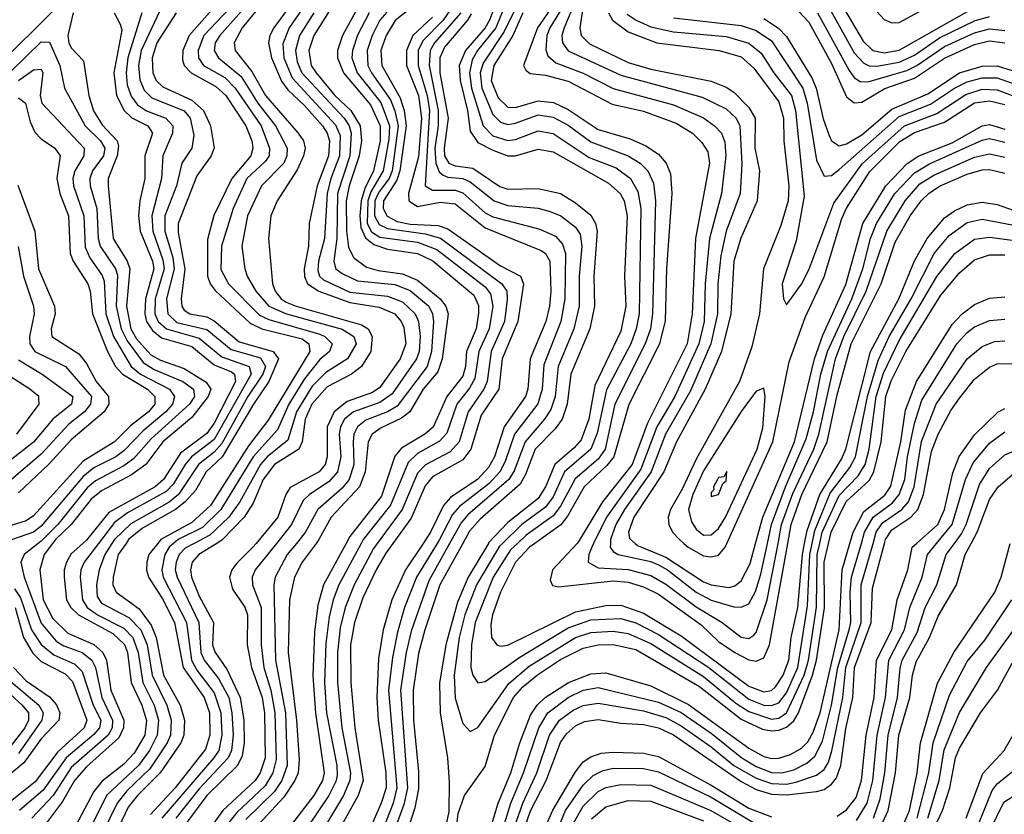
# Model space of a CAD drawing. Header units: inches. Extents: x 501365 to 657855, y 482276 to 547543.
# Tile 730 of 957: x 601893 to 604509, y 529280 to 531392. Entities that reach past the tile are written whole.
import ezdxf

# ---------------------------------------------------------------- set-up
doc = ezdxf.new("R2010")
doc.units = ezdxf.units.IN
doc.header["$MEASUREMENT"] = 0
doc.layers.add('A6502', color=7, linetype='Continuous')
doc.layers.add('A6503', color=7, linetype='Continuous')

msp = doc.modelspace()

# ---------------------------------------------------------------- linework, layer by layer
at = {"layer": 'A6502', "color": 5}
for points, elevation in [([(601942.3, 530000), (601904.9, 529970), (601895.8, 529950), (601904.5, 529910), (601950, 529788.1), (601990, 529740.4), (602010, 529728), (602059.3, 529710), (602084.2, 529690), (602093.9, 529670), (602111.2, 529590), (602139.7, 529530), (602138.8, 529510), (602127.6, 529490), (602030, 529404.6), (601981.5, 529330), (601925, 529270)], 3260), ([(601980.4, 530000), (601957.5, 529970), (601946.4, 529930), (601955.6, 529850), (601980.6, 529800.6), (602021, 529761), (602090, 529731.6), (602114.2, 529710), (602123.5, 529690), (602134.8, 529610), (602169.3, 529530), (602169.1, 529510), (602156.6, 529483.4), (602070, 529406.4), (602038.7, 529370), (602006.3, 529313.7), (601958.9, 529250)], 3280), ([(602060.5, 530000), (602030, 529972.4), (602017.2, 529950), (602010.9, 529930), (602010.9, 529910), (602017.5, 529850), (602028.4, 529830), (602049.1, 529810), (602140.4, 529760.4), (602171.3, 529731.3), (602179.3, 529710), (602189.4, 529630), (602217.4, 529570), (602229.7, 529529.7), (602225.2, 529490), (602197.5, 529442.5), (602170, 529413.2), (602112.1, 529367.9), (602090, 529340.4), (602041.8, 529250)], 3320), ([(602102.4, 530000), (602063.8, 529950), (602055.2, 529930), (602053.2, 529910), (602060.1, 529850), (602072.5, 529830), (602099.7, 529810), (602170, 529774.9), (602193.6, 529750), (602207.4, 529710), (602220.5, 529630), (602250.4, 529570), (602262.1, 529530), (602258.5, 529490), (602237.6, 529450), (602208.8, 529410), (602123.4, 529330), (602074.2, 529230)], 3340), ([(602138.1, 530000), (602119, 529970), (602104.4, 529930), (602097, 529890), (602098.8, 529858.8), (602110, 529840.7), (602183.1, 529803.1), (602215, 529770), (602231.2, 529730), (602244.6, 529650), (602283.9, 529570), (602295.7, 529530), (602293.3, 529490), (602284.5, 529470), (602238.8, 529401.2), (602177.9, 529342.1), (602151.5, 529310), (602112.9, 529230)], 3360), ([(602175.5, 530000), (602154.8, 529970), (602141.5, 529910), (602140.7, 529890), (602149, 529870), (602210, 529826.4), (602242.4, 529782.4), (602255.1, 529750), (602275.1, 529650), (602319.5, 529570), (602330.9, 529530), (602329, 529490), (602321.3, 529470), (602266.4, 529390), (602206, 529330), (602181.4, 529298.6), (602148.5, 529230)], 3380), ([(602259.9, 530000), (602236.4, 529970), (602231, 529950), (602230, 529930), (602235.5, 529910), (602272.2, 529852.2), (602304, 529790), (602327.4, 529670), (602382.7, 529590), (602397.2, 529550), (602398.5, 529490), (602386.8, 529453.2), (602305.9, 529350), (602240.5, 529279.5)], 3420), ([(602302, 530000), (602290.4, 529990), (602278.8, 529970), (602270.2, 529930), (602274.5, 529910), (602335.9, 529790), (602349.6, 529689.6), (602363.3, 529663.3), (602410, 529602.4), (602427.6, 529550), (602429.9, 529490), (602421.7, 529450), (602408.9, 529430), (602270.6, 529270)], 3440), ([(602356.4, 530000), (602332.5, 529987.5), (602316.7, 529970), (602308.3, 529950), (602306.4, 529930), (602311, 529910), (602368.9, 529790), (602374.6, 529710), (602382.9, 529690), (602420.8, 529640.8), (602448.3, 529590), (602456.7, 529550), (602460.2, 529490), (602455.9, 529450), (602447.2, 529430), (602370, 529347.8), (602307.5, 529270)], 3460), ([(602416.6, 530000), (602369.1, 529970), (602351.1, 529950), (602346.8, 529930), (602349.8, 529910), (602370, 529859.6), (602407.5, 529790), (602405.6, 529730), (602411.4, 529711.4), (602444.2, 529664.2), (602478.8, 529590), (602488.2, 529530), (602489.4, 529470), (602484.3, 529435.7), (602471.9, 529410), (602389.9, 529330), (602316, 529230)], 3480), ([(602521, 530000), (602511.4, 529988.6), (602470, 529947.3), (602456.6, 529930), (602450.1, 529910), (602458, 529878), (602490.9, 529830.9), (602497.9, 529810), (602497, 529730), (602509.2, 529670), (602536.7, 529590), (602543.2, 529550), (602545, 529430), (602532.2, 529390), (602518.1, 529370), (602432.7, 529290), (602389.3, 529230)], 3520), ([(602574.8, 530000), (602518.6, 529930), (602510.4, 529910), (602511.8, 529890), (602534.3, 529830), (602534.7, 529730), (602542, 529670), (602559.8, 529610), (602571, 529550), (602574, 529426), (602565.6, 529390), (602544.7, 529355.3), (602470, 529285.2), (602430, 529235.2)], 3540), ([(602628.2, 530000), (602603.7, 529970), (602571.7, 529910), (602568.2, 529890), (602572.6, 529690), (602598.9, 529550), (602603.5, 529410), (602589.7, 529370), (602570, 529340.5), (602494.1, 529265.9)], 3560), ([(602680.5, 530000), (602643.3, 529950), (602622.8, 529910), (602609.9, 529850.1), (602606, 529710), (602628, 529530), (602635.3, 529424.7), (602632.4, 529390), (602624.2, 529370), (602594.6, 529325.4), (602505.8, 529230)], 3580), ([(602759.9, 530000), (602699.9, 529890), (602684.6, 529835.4), (602675.8, 529764.2), (602671.8, 529648.2), (602678.6, 529550), (602702.3, 529390), (602697.3, 529370), (602674.6, 529330), (602582.3, 529210)], 3620), ([(602800.4, 530000), (602741.2, 529890), (602725.6, 529850), (602715.2, 529804.8), (602706.4, 529733.6), (602703.1, 529630), (602708.5, 529550), (602735.8, 529410), (602736.5, 529383.5), (602733.1, 529366.9), (602714.3, 529330), (602634, 529210)], 3640), ([(602843, 530000), (602833.3, 529986.7), (602781.3, 529890), (602757.3, 529830), (602744, 529776), (602737.5, 529710), (602737, 529630), (602749, 529510), (602771.4, 529390), (602770.2, 529370), (602753.1, 529330), (602681.6, 529210)], 3660), ([(602884.3, 530000), (602865.6, 529974.4), (602840.4, 529930), (602804.6, 529855.4), (602782.3, 529790), (602772, 529730), (602772.9, 529630), (602783, 529510), (602805.5, 529370), (602792.4, 529330), (602736.6, 529230)], 3680), ([(602964.5, 530000), (602917.6, 529930), (602881.9, 529850), (602858.3, 529770), (602846.2, 529693.8), (602841.5, 529590), (602845.4, 529530), (602865.8, 529390), (602866.5, 529350), (602853.7, 529310), (602809.9, 529210)], 3720), ([(603002.3, 530000), (602947.2, 529910), (602915.1, 529830), (602896.4, 529763.6), (602883, 529697), (602872.9, 529610), (602895, 529350), (602884.8, 529310), (602838.1, 529190)], 3740), ([(603035.2, 530000), (602979.6, 529900.4), (602933.4, 529766.6), (602919.7, 529710), (602905.1, 529610), (602923.1, 529350), (602913.7, 529306.3), (602871.4, 529190)], 3760), ([(603070.1, 530000), (603009.2, 529890), (602969.2, 529770), (602952.8, 529707.2), (602938.3, 529610), (602939.2, 529530), (602952.9, 529392.9), (602952.1, 529347.9), (602942.6, 529297.4), (602907.8, 529190)], 3780), ([(603138.2, 530000), (603084.4, 529910), (603055.9, 529844.1), (603024.9, 529730), (603008.5, 529628.5), (603009.7, 529549.7), (603029.8, 529430), (603034.3, 529365.7), (603032.9, 529287.1), (603012.4, 529190)], 3820), ([(603175.8, 530000), (603167.8, 529992.2), (603106.8, 529890), (603075.5, 529810), (603060.7, 529750), (603047.6, 529650), (603050, 529588.9), (603070, 529521.1), (603090, 529500.2), (603110, 529510.7), (603192.7, 529627.3), (603246.7, 529673.3), (603370, 529749.9), (603410, 529763.5), (603470, 529767), (603510, 529760.6), (603570, 529734.2), (603710, 529646.6), (603795.4, 529575.4), (603830, 529553.6), (603890, 529532.7), (603910, 529535.6), (603930, 529549.4), (603977.6, 529650), (603988.9, 529690), (604009.5, 529830.5), (604012, 529970), (604018.4, 530000)], 3840), ([(603050, 529213), (603058.1, 529281.9), (603074.3, 529330), (603130, 529407.2), (603154.5, 529490), (603204.7, 529590), (603230, 529619.2), (603269, 529651), (603330, 529691.5), (603390, 529721.8), (603430, 529730.6), (603470, 529731.3), (603530, 529717.9), (603699.5, 529619.5), (603810, 529533), (603866.3, 529506.3), (603890, 529501.9), (603910, 529503.8), (603930, 529511.3), (603950, 529528.1), (603962.2, 529550), (603999.6, 529650), (604010, 529690), (604031.1, 529828.9), (604030.7, 529950), (604042, 530000)], 3820), ([(603215.5, 530000), (603197.1, 529982.8), (603150.8, 529910), (603102.8, 529790), (603092.9, 529730), (603091.8, 529670), (603096.9, 529650), (603109.7, 529629.7), (603130, 529632.5), (603222, 529698), (603350, 529775.5), (603410, 529797), (603490, 529800.8), (603530, 529789.2), (603590, 529758), (603724.2, 529670), (603830, 529585.8), (603870, 529570), (603890, 529568.8), (603910, 529576.4), (603930, 529603.2), (603960.6, 529670), (603986, 529834), (603992.2, 529970), (603998.5, 530000)], 3860), ([(603110, 529130.1), (603163.8, 529310), (603197.8, 529390), (603221.7, 529470), (603250, 529543.8), (603267.4, 529570), (603288.7, 529590), (603351, 529630), (603410, 529653.7), (603450, 529656.2), (603570, 529621.4), (603670, 529571.9), (603830, 529456), (603870, 529433.4), (603890, 529428.3), (603910, 529428.8), (603941.1, 529438.9), (603970, 529455.5), (603987.3, 529472.7), (604001.5, 529498.5), (604019.7, 529550), (604070.4, 529770), (604078.3, 529930), (604098.8, 530000)], 3780), ([(603130.1, 529089.9), (603198.1, 529310), (603231.9, 529390), (603272.2, 529510), (603296, 529550), (603350, 529590.8), (603390, 529610), (603430, 529617), (603590, 529578), (603650.4, 529550.4), (603730, 529495.5), (603812, 529430), (603850, 529407), (603890, 529391.3), (603917.4, 529390), (603950, 529398.6), (603983.9, 529416.1), (604005.9, 529434.1), (604025.7, 529474.3), (604050.2, 529570), (604066.4, 529670), (604096.9, 529770), (604101.3, 529790), (604099, 529870), (604103.2, 529910), (604129.2, 530000)], 3760), ([(603261.6, 530000), (603247.6, 529990), (603209.8, 529950), (603170, 529870), (603149.2, 529810), (603144.8, 529784.8), (603146.6, 529750), (603160.7, 529730), (603170, 529726.5), (603189.7, 529729.7), (603370, 529817.9), (603450, 529834.6), (603490, 529835.4), (603550, 529814.3), (603650, 529754), (603830, 529620.2), (603870, 529605.6), (603890, 529609.2), (603901.1, 529618.9), (603921.8, 529650), (603936.1, 529690), (603942.9, 529750), (603960, 529830), (603972.4, 529970), (603978.4, 530000)], 3880), ([(603174.2, 529150), (603229.4, 529310), (603267, 529390), (603300.6, 529490), (603326.7, 529530), (603363.2, 529556.8), (603390, 529569.2), (603430, 529575.1), (603550, 529554.9), (603610, 529537.2), (603650, 529515.3), (603730, 529459.6), (603790.6, 529410), (603850, 529375.7), (603890, 529361.5), (603930, 529360), (603954.6, 529365.4), (604010, 529384.1), (604030, 529399.1), (604041.6, 529418.4), (604051.1, 529448.9), (604079.5, 529590), (604087.6, 529670), (604128.4, 529790), (604128.9, 529890), (604160.3, 530000)], 3740), ([(603195.2, 529130), (603250.4, 529289.6), (603292, 529370), (603329.5, 529470.5), (603345.7, 529494.3), (603370, 529515.4), (603393.2, 529526.8), (603430, 529532.2), (603490, 529522.2), (603550, 529518.9), (603590, 529510), (603630, 529491.2), (603810, 529367.1), (603850, 529345.8), (603890, 529333.8), (603930, 529331.8), (604010, 529340.4), (604030, 529346.3), (604050, 529359.8), (604062.7, 529377.3), (604074.8, 529410), (604088.1, 529508.1), (604106.9, 529590), (604111, 529670), (604155.1, 529790), (604158.6, 529881.4), (604190.9, 530000)], 3720), ([(603374.3, 530000), (603308.3, 529930), (603302.2, 529902.2), (603308.3, 529888.3), (603324.5, 529884.5), (603470, 529900.4), (603510, 529896.6), (603550, 529884.8), (603590, 529865), (603703.9, 529783.9), (603750, 529739.3), (603793.4, 529710), (603830, 529690.9), (603850, 529687), (603870, 529696.1), (603885.2, 529730), (603933.5, 530000)], 3920), ([(603417.8, 530000), (603413, 529990), (603405.1, 529970), (603403.4, 529950), (603430, 529934.9), (603510, 529930.7), (603570, 529914.6), (603610, 529891.3), (603690, 529831), (603759.2, 529790), (603810, 529751.1), (603830, 529746.8), (603843.7, 529756.3), (603850, 529763.2), (603879.3, 529850), (603907.8, 530000)], 3940), ([(603462.5, 530000), (603462.1, 529990), (603470, 529978), (603482.8, 529970), (603570, 529951.8), (603590, 529943.4), (603613.7, 529930), (603690, 529870.2), (603730, 529849.4), (603790, 529831), (603810, 529830.1), (603830, 529839.3), (603848.2, 529871.8), (603861.9, 529918.1), (603879.4, 530000)], 3960), ([(603528.5, 530000), (603534.7, 529994.7), (603610, 529963.6), (603710, 529898.2), (603730, 529889.4), (603777.1, 529882.9), (603792.8, 529887.2), (603810, 529900.7), (603833.9, 529946.1), (603848.2, 530000)], 3980), ([(603657.4, 530000), (603669.2, 529990), (603710, 529967.1), (603730, 529964.3), (603750, 529969.1), (603767.6, 529990), (603772.1, 530000)], 4020), ([(604065, 529275), (604090, 529291.9), (604114.9, 529325.1), (604129.3, 529370), (604141.9, 529490), (604163.4, 529590), (604169.7, 529690), (604209.7, 529770.3), (604224.1, 529850), (604252.9, 529930), (604264.1, 529990), (604275.4, 530000)], 3680), ([(604116.6, 529263.4), (604144.2, 529310), (604159.7, 529370), (604171.1, 529490), (604193.4, 529590), (604201.7, 529690), (604243.8, 529770), (604257.8, 529830), (604290.4, 529910), (604304.5, 529970), (604329.2, 530000)], 3660), ([(604161.1, 529270), (604178.7, 529321.3), (604191.7, 529390), (604200, 529490), (604225.3, 529590), (604231.8, 529668.2), (604237.8, 529690), (604277, 529763), (604298.3, 529830), (604329.5, 529890), (604354.8, 529970), (604376.5, 530000)], 3640), ([(604171.8, 529228.2), (604200.3, 529290), (604220, 529390), (604229, 529490), (604257.5, 529590), (604264.9, 529650), (604274.4, 529685.6), (604309.8, 529750), (604333.6, 529806.4), (604381.5, 529890), (604404.5, 529970), (604420.6, 530000)], 3620), ([(604222.7, 529210), (604256.9, 529290), (604277.7, 529390), (604286.5, 529470), (604331.3, 529628.7), (604374.4, 529710), (604483.6, 529870), (604500.6, 529910), (604524.5, 530000)], 3580), ([(601878.9, 529878.9), (601895.4, 529855.4), (601924.5, 529770), (601950, 529731.3), (601983.5, 529703.5), (602039.2, 529679.2), (602059.1, 529659.1), (602088.5, 529570), (602108.2, 529530), (602104.9, 529510), (602090, 529492.3), (602016.1, 529430), (601955.4, 529344.6), (601892.4, 529290)], 3240), ([(604277.1, 529270), (604308.3, 529390), (604319.7, 529470), (604363.7, 529596.3), (604410, 529686.1), (604457, 529743), (604529.1, 529850)], 3560), ([(601880.9, 529830), (601902.8, 529750), (601928, 529708), (601950, 529686.2), (602013.5, 529653.5), (602033.3, 529633.3), (602071.3, 529530), (602064.4, 529510), (601994.1, 529445.9), (601934, 529366), (601863.3, 529310)], 3220), ([(604305.5, 529270), (604335.5, 529370), (604348.8, 529451.2), (604390, 529550.6), (604461.5, 529670), (604557.6, 529802.4)], 3540), ([(601790, 529670), (601899.5, 529570), (601915.9, 529550), (601916, 529530), (601906.8, 529510), (601870, 529462.6)], 3140), ([(601876.4, 529670), (601910, 529634.7), (601972.2, 529592.2), (601990.5, 529570.5), (601999.4, 529550), (601997, 529530), (601950, 529480.3), (601903.5, 529416.5), (601872, 529390)], 3180), ([(604316.6, 529230), (604344.6, 529290), (604364, 529350), (604379.5, 529430), (604390, 529456.1), (604445.5, 529550), (604490.6, 529610), (604530, 529681.4)], 3520), ([(601870, 529631.7), (601943.9, 529570), (601955.4, 529550), (601951.4, 529530), (601890, 529442)], 3160), ([(604407.6, 529270), (604451.8, 529388.2), (604508.9, 529450), (604545.5, 529514.5)], 3480), ([(603290, 529246.4), (603309.4, 529290.6), (603370, 529392.7), (603390, 529419.2), (603410, 529432.7), (603437.8, 529442.2), (603470, 529444.9), (603550, 529442.6), (603590, 529433.3), (603730, 529357.8), (603830, 529296.3), (603890, 529273.1)], 3680), ([(603310, 529210), (603343.4, 529290), (603390, 529357.8), (603416.5, 529383.5), (603443.3, 529396.7), (603470, 529402.2), (603550, 529401.4), (603590, 529392.7), (603730, 529325.2), (603850, 529253.9)], 3660), ([(604441.9, 529258.1), (604476.3, 529343.7), (604490, 529361.2), (604550, 529410)], 3460), ([(603360.8, 529250), (603390, 529301.3), (603430, 529340.8), (603450, 529351), (603490, 529359.1), (603570, 529357.8), (603728.9, 529290), (603850, 529220.8)], 3640), ([(604470, 529233.9), (604507.7, 529312.3), (604566.7, 529350)], 3440), ([(603411.8, 529268.2), (603450, 529299.5), (603510, 529316.5), (603570, 529315.2), (603710, 529262.5)], 3620)]:
    msp.add_lwpolyline(points, dxfattribs=dict(at, elevation=elevation))
at = {"layer": 'A6503', "color": 5}
for points, elevation in [([(604070, 531878.4), (603990, 531853.5), (603930, 531812.8), (603870.1, 531750), (603848.8, 531710), (603850.1, 531690), (603870, 531666.4), (603950, 531638.3), (603979, 531619), (604097.1, 531517.1), (604132.6, 531472.6), (604170, 531413), (604190, 531391.8), (604210, 531383), (604230, 531384.2), (604314.8, 531430), (604383.7, 531490), (604393, 531510), (604392.2, 531530), (604383.1, 531550), (604284.1, 531664.1), (604190.5, 531790), (604124, 531864), (604097.8, 531877.8)], 4220), ([(603870, 530412.4), (603850, 530404.7), (603810, 530350.8), (603710, 530192.9), (603681.4, 530130), (603669.8, 530090), (603677.5, 530057.4), (603690, 530037.5), (603710, 530021.5), (603730, 530022.9), (603750, 530039.9), (603768, 530070), (603852.7, 530250), (603867, 530307), (603873.5, 530390)], 4040), ([(603771.4, 530191.4), (603763.4, 530176.6), (603750, 530175.5), (603746.6, 530170), (603736.6, 530150), (603737.5, 530142.5), (603730, 530135.1), (603730, 530124.4), (603750, 530130.2), (603761.3, 530158.7), (603770, 530166.5)], 4060)]:
    msp.add_lwpolyline(points, close=True, dxfattribs=dict(at, elevation=elevation))
for points, elevation in [([(603186.7, 531510), (603141, 531390), (603129.3, 531370), (603077.3, 531310), (603060.3, 531270), (603063.3, 531230), (603082.4, 531150), (603090, 531095.8), (603110, 531065.5), (603150, 531044.5), (603190, 531030.2), (603210, 531030.3), (603270, 531047.8), (603310, 531040.3), (603457, 530957), (603487.9, 530930), (603498.6, 530910), (603506.7, 530870), (603499.8, 530710), (603503.2, 530630), (603490, 530563.7), (603420.8, 530419.2), (603405, 530330), (603384.9, 530275.1), (603366.4, 530253.6), (603314.5, 530210), (603289.7, 530150), (603270, 530119.3), (603190, 530055.5), (603138.8, 530001.1), (603138.2, 530000)], 3820), ([(602565.2, 531470), (602484.1, 531370), (602462.4, 531330), (602465.4, 531310), (602510, 531253.7), (602546, 531190), (602632.8, 531090), (602646.8, 531070), (602651.2, 531050), (602647.3, 531030), (602630, 530992.4), (602577, 530910), (602559.9, 530870), (602553.7, 530810), (602564.9, 530690), (602571.3, 530670), (602587.2, 530650), (602601.3, 530641.3), (602627.8, 530630), (602800.9, 530580.9), (602818.7, 530570), (602829.8, 530550), (602825.5, 530510), (602801.2, 530470), (602774.5, 530450), (602710, 530416), (602669.4, 530370), (602651.8, 530330), (602643.1, 530270), (602634.3, 530250), (602569.5, 530210), (602539.6, 530170), (602513.2, 530106.8), (602489.4, 530070), (602430.9, 530009.1), (602416.6, 530000)], 3480), ([(602654.9, 531490), (602567.7, 531370), (602557.4, 531350), (602553.8, 531330), (602561.6, 531290), (602588.3, 531228.3), (602605.4, 531205.3), (602650, 531163.4), (602697.1, 531110), (602710, 531090), (602715.9, 531070), (602713.8, 531030), (602683, 530950), (602661.8, 530850), (602660.6, 530790), (602649, 530730), (602649.6, 530709.6), (602657.4, 530690), (602687.3, 530670), (602770, 530640.5), (602847.6, 530627.6), (602890, 530610), (602906.7, 530590), (602913.7, 530573.7), (602918.6, 530530), (602904, 530490), (602850, 530413.8), (602830, 530401.1), (602763.3, 530376.7), (602728.8, 530350), (602710, 530310), (602710, 530230), (602704.3, 530210), (602688.4, 530190), (602611.7, 530148.3), (602599.7, 530130), (602579.2, 530070), (602521, 530000)], 3520), ([(603243.6, 531490), (603179.8, 531360.2), (603123.9, 531276.1), (603116.2, 531250), (603120.5, 531210), (603150, 531139.7), (603170, 531119), (603190, 531113.5), (603210, 531116.6), (603270, 531138.6), (603310, 531132.6), (603350, 531111.3), (603410, 531066.7), (603510, 531029.8), (603541.1, 531010), (603561.7, 530990), (603576.9, 530956.9), (603582.5, 530910), (603574.1, 530610), (603568.7, 530570), (603555.1, 530530), (603474.5, 530370), (603448.4, 530250), (603430, 530224), (603368.4, 530171.6), (603330, 530099.2), (603310, 530072.9), (603238.5, 530021.5), (603215.5, 530000)], 3860), ([(603396.3, 531470), (603381.1, 531370), (603384.4, 531350), (603407.2, 531327.2), (603510, 531277.6), (603570, 531260.4), (603730, 531227.9), (603770, 531212.5), (603790, 531198.8), (603830, 531158.4), (603846.7, 531130), (603846.4, 531050), (603858.3, 530990), (603852.6, 530910), (603808.6, 530811.4), (603790.2, 530750), (603782.1, 530610), (603757.4, 530510), (603713.7, 530410), (603638.2, 530270), (603604.4, 530190), (603524.9, 530070), (603510.5, 530030), (603513.2, 530013.2), (603528.5, 530000)], 3980), ([(602430.5, 531450), (602342.9, 531350), (602326.3, 531310), (602325.3, 531285.3), (602330, 531270), (602348.1, 531250), (602414.2, 531214.1), (602440.4, 531190), (602494.1, 531110), (602509.6, 531070), (602512.1, 531050), (602506.6, 531030), (602456.2, 530970), (602409.1, 530870.9), (602392.2, 530807.8), (602392.2, 530710), (602398.8, 530690), (602411.9, 530671.9), (602505.4, 530585.4), (602536.6, 530570), (602643.4, 530543.4), (602661.5, 530530), (602663.4, 530510), (602552.7, 530327.3), (602500.7, 530259.3), (602399.5, 530100.5), (602350, 530055.4), (602267.7, 530010), (602259.9, 530000)], 3420), ([(602670, 531459.3), (602608.8, 531370), (602592.4, 531327.6), (602594.5, 531290), (602616.8, 531236.8), (602731.9, 531111.9), (602744.1, 531084.1), (602742.8, 531030), (602719.4, 530970), (602709.4, 530930), (602703, 530810), (602686.9, 530750), (602685.1, 530725.1), (602689.2, 530710), (602700.5, 530700.5), (602770, 530667.7), (602870, 530656.8), (602910, 530642.2), (602943.8, 530610), (602952.2, 530590), (602956.6, 530550), (602953.9, 530510), (602947.2, 530490), (602882.2, 530397.8), (602850, 530374.4), (602779.7, 530350), (602755.7, 530330), (602745.3, 530310), (602741.9, 530290), (602746.3, 530230), (602737.6, 530190), (602715.5, 530164.5), (602662.8, 530130), (602646.2, 530113.8), (602614.9, 530050), (602574.8, 530000)], 3540), ([(602734.2, 531445.8), (602674.2, 531350), (602661, 531310), (602667.7, 531270), (602680.2, 531250), (602730.6, 531190), (602772.9, 531150), (602797.9, 531110), (602801.3, 531070), (602795, 531030), (602768.1, 530950), (602760.6, 530910), (602761.5, 530830), (602766.9, 530786.9), (602779.9, 530759.9), (602814.1, 530734.1), (602845.3, 530725.3), (602910, 530716.6), (602950, 530699.3), (603009.8, 530650), (603025.2, 530630), (603031.2, 530610), (603015.7, 530490), (603003.9, 530456.1), (602964.8, 530410), (602929.5, 530350), (602907.4, 530332.6), (602853.2, 530306.8), (602829, 530290), (602818.4, 530270), (602810.5, 530190), (602795.4, 530150), (602720.3, 530070), (602687.9, 530010), (602680.5, 530000)], 3580), ([(602957.5, 531442.5), (602890.4, 531389.6), (602866.4, 531350), (602852.7, 531310), (602854.9, 531270), (602903.9, 531183.9), (602914.7, 531150), (602919.6, 531110), (602902.8, 530990), (602894.5, 530965.5), (602859.1, 530910), (602858.5, 530890), (602869.1, 530869.1), (602895.5, 530855.5), (602930, 530848.5), (603004.5, 530844.4), (603030, 530835.9), (603170, 530737.3), (603223.1, 530710), (603231.8, 530690), (603216.6, 530590), (603175, 530490), (603165.5, 530410), (603119.2, 530340.8), (603091.7, 530250), (603070, 530222.3), (602990, 530176.5), (602970, 530152.5), (602933.1, 530066.9), (602884.3, 530000)], 3680), ([(604070, 531442.9), (604134.3, 531334.3), (604159.6, 531310), (604190, 531303.8), (604230, 531311.1), (604430, 531424.4)], 4180), ([(601444.4, 531410), (601469.3, 531309.3), (601490, 531275.4), (601510, 531266.4), (601570, 531259.8), (601650, 531240.9), (601690, 531243.5), (601750, 531259.7), (601790, 531250.1), (601810, 531253.1), (601830, 531265.8), (601990, 531423.1)], 3280), ([(602272.5, 531430), (602216, 531310), (602208.9, 531270), (602211.7, 531231.7), (602224, 531204), (602244.4, 531184.4), (602330, 531149.2), (602346, 531130), (602355.2, 531084.8), (602350.1, 531050), (602323.9, 531010), (602309.6, 530950), (602278.8, 530870), (602278.5, 530830), (602299.4, 530759.4), (602303.3, 530730), (602283.1, 530650), (602286.6, 530610), (602310, 530586.9), (602390, 530568.2), (602454.9, 530514.9), (602533, 530493), (602545.6, 530470), (602538.9, 530450), (602499.1, 530390), (602430, 530265.4), (602410, 530242.8), (602367.6, 530210), (602314.9, 530130), (602290, 530109.2), (602187.8, 530052.2), (602144.4, 530010), (602138.1, 530000)], 3360), ([(602450, 531421), (602382.2, 531350), (602366.7, 531310), (602367.8, 531290), (602381.2, 531270), (602437.7, 531237.7), (602465.5, 531210), (602534.5, 531110), (602556.3, 531050), (602555.3, 531030), (602545, 531015), (602496.8, 530970), (602459.8, 530890), (602429, 530790), (602427.7, 530727.7), (602447.9, 530690), (602530, 530606.4), (602554.7, 530594.7), (602690, 530556), (602703.8, 530550), (602723.4, 530530), (602716.3, 530510), (602690, 530488.2), (602650, 530437.5), (602608, 530370), (602578.2, 530301.8), (602512.8, 530230), (602427, 530090), (602378.3, 530041.8), (602313.6, 530010), (602302, 530000)], 3440), ([(602496, 531430), (602424.8, 531350), (602412.7, 531330), (602409.6, 531310), (602421, 531290), (602481.1, 531241.1), (602525.5, 531170), (602572.5, 531110), (602603.8, 531050), (602603.1, 531030), (602594.8, 531010), (602535.5, 530950), (602498.3, 530870), (602483.3, 530790), (602490.8, 530730), (602497.2, 530710), (602520.7, 530670), (602554.8, 530630), (602601.7, 530610), (602750, 530569), (602780.3, 530550), (602786.8, 530530), (602763.5, 530490), (602706.2, 530453.8), (602670, 530418.1), (602628.7, 530350), (602605.3, 530274.7), (602550, 530230.3), (602532.8, 530210), (602477.9, 530110), (602448.9, 530070), (602398.3, 530021.7), (602356.4, 530000)], 3460), ([(602790, 531422.4), (602750.6, 531350), (602737, 531310), (602737, 531290), (602753.5, 531250), (602825, 531165), (602850.5, 531110), (602850.3, 531070), (602833.3, 530990), (602810, 530942.9), (602800, 530910), (602796.6, 530870), (602799.7, 530839.7), (602811.7, 530811.7), (602834.1, 530794.1), (602870, 530781.8), (602950, 530770.3), (602990.9, 530750.9), (603099.9, 530659.9), (603111.7, 530631.7), (603111.8, 530611.8), (603106, 530570), (603080, 530510), (603077.3, 530470), (603070, 530444.6), (603027.9, 530390), (602991.1, 530308.9), (602969.7, 530290), (602907.1, 530252.9), (602890, 530231.5), (602854.6, 530125.4), (602770, 530018.6), (602759.9, 530000)], 3620), ([(603045.8, 531430), (603017.7, 531390), (602964.1, 531335.9), (602952, 531310), (602951.7, 531270), (602975.7, 531190), (602981.4, 531150), (602970.1, 530950.1), (602990, 530939), (603050, 530938.3), (603070, 530931.3), (603130, 530878.6), (603150, 530867.9), (603275.3, 530835.3), (603316.4, 530816.4), (603335.3, 530795.3), (603342.7, 530770), (603341.5, 530650), (603330.5, 530590), (603285.4, 530474.6), (603281.2, 530410), (603269.2, 530370.8), (603207.4, 530290), (603182.5, 530217.5), (603168.2, 530190), (603140.5, 530159.5), (603061.6, 530098.4), (603042.9, 530077.1), (603008.4, 530010), (603002.3, 530000)], 3740), ([(603184.6, 531435.4), (603157.7, 531370), (603109.4, 531310), (603095.2, 531284.8), (603087.6, 531250), (603093.1, 531210), (603123.9, 531110), (603150, 531083.1), (603190, 531070.9), (603210, 531073.4), (603270, 531096.2), (603310, 531089.6), (603405.6, 531025.6), (603477.9, 530997.9), (603515.7, 530970), (603534.8, 530934.8), (603543.3, 530890), (603538.5, 530610), (603531.2, 530570), (603516.4, 530530), (603452.3, 530407.7), (603427.5, 530292.5), (603410, 530250.6), (603340.8, 530190), (603310, 530123.8), (603290, 530096.5), (603226.9, 530050), (603175.8, 530000)], 3840), ([(603309.9, 531430.1), (603268.4, 531370), (603231.9, 531270), (603237.4, 531257.4), (603248.8, 531248.8), (603290, 531243.9), (603350, 531228.1), (603466.9, 531166.9), (603550, 531148.9), (603636.8, 531116.8), (603680.1, 531090), (603705.7, 531065.7), (603720.8, 531040.8), (603725.8, 531010), (603688.6, 530810), (603679.4, 530610), (603666, 530530), (603560.9, 530319.1), (603520.4, 530210), (603441, 530110), (603377, 530003), (603374.3, 530000)], 3920), ([(603338.7, 531430), (603301.3, 531370), (603293.9, 531350), (603291.2, 531311.2), (603296, 531296), (603317.1, 531277.1), (603389.8, 531249.8), (603470, 531208.5), (603630, 531165.2), (603710, 531130.6), (603739, 531110), (603757.4, 531090), (603766.3, 531066.3), (603769.2, 531030), (603757.4, 530930), (603725.5, 530810), (603714.2, 530690), (603711.7, 530590), (603697.7, 530530), (603633.6, 530390), (603586.1, 530310), (603543, 530197), (603451.6, 530070), (603417.8, 530000)], 3940), ([(603365.8, 531434.2), (603339.1, 531370), (603333.5, 531350), (603335, 531330), (603350, 531308.8), (603490, 531243.9), (603706.3, 531186.2), (603770, 531154.8), (603796.9, 531130), (603806.2, 531110), (603811.5, 531008.5), (603807.2, 530930), (603770.1, 530830.1), (603756.1, 530763.9), (603748.1, 530690), (603747.3, 530610), (603729.1, 530530), (603674.9, 530405.1), (603609, 530290), (603570.4, 530190), (603499.5, 530090), (603476.7, 530050), (603462.9, 530010), (603462.5, 530000)], 3960), ([(603948.6, 531428.6), (603990, 531384.7), (604050, 531275.4), (604090, 531187.1), (604110, 531171), (604130, 531172.9), (604191.4, 531208.6), (604270, 531236.6), (604350.2, 531289.8), (604430, 531325.5), (604470, 531335.6), (604510, 531330.4)], 4120), ([(604043.3, 531423.3), (604110, 531303.9), (604135.7, 531275.7), (604150, 531269.2), (604170, 531268), (604230, 531279), (604270, 531297), (604336.7, 531343.3), (604430, 531389), (604470, 531400.5)], 4160), ([(602035.4, 531410), (602020.7, 531350), (602023.8, 531330), (602030, 531317.3), (602062.1, 531282.1), (602076.4, 531190), (602089.3, 531149.3), (602112.3, 531112.3), (602152, 531070), (602155.5, 531055.5), (602151.5, 531030), (602128, 530970), (602127.9, 530950), (602141.2, 530810), (602178.2, 530750), (602185.3, 530730), (602176.3, 530630), (602188, 530570), (602203.7, 530543.7), (602241.2, 530501.2), (602267.1, 530487.1), (602330, 530465), (602388.5, 530428.5), (602400.4, 530410), (602393.7, 530390), (602350, 530334.5), (602273.2, 530270), (602227.7, 530210), (602190, 530182.2), (602110, 530140), (602082.9, 530117.1), (602030, 530050), (601988, 530010), (601980.4, 530000)], 3280), ([(602143.7, 531410), (602160.2, 531380.2), (602164, 531364), (602143.2, 531250), (602150.5, 531190.5), (602170.5, 531150), (602191.3, 531131.3), (602233.5, 531110), (602245.8, 531090), (602225.5, 531030), (602225.3, 530970), (602211.7, 530910), (602208.8, 530871.2), (602213.3, 530830), (602245.8, 530750), (602248.9, 530730), (602227.3, 530650), (602225.2, 530610), (602229.8, 530590), (602245.6, 530565.6), (602270, 530546.4), (602350, 530522.8), (602410, 530474.9), (602455.9, 530455.9), (602463.8, 530450), (602466.4, 530430), (602410, 530319.1), (602390, 530291.6), (602320.3, 530239.7), (602275, 530170), (602252.8, 530150), (602130, 530082.2), (602070, 530008.6), (602060.5, 530000)], 3320), ([(602217.7, 531410), (602179.8, 531290), (602175.4, 531250), (602178.8, 531218.8), (602188.8, 531188.7), (602205.7, 531165.7), (602229.8, 531149.8), (602281.2, 531130), (602299.6, 531110), (602299.1, 531090), (602272.8, 531030), (602269.4, 530970), (602243.7, 530870), (602246.8, 530830), (602273.3, 530753.3), (602276.5, 530730), (602252.9, 530650), (602252, 530610), (602260.8, 530590), (602282.7, 530570), (602370, 530545.3), (602430, 530495.8), (602503, 530470), (602507.7, 530450), (602410, 530276.4), (602349.5, 530230), (602332.3, 530210), (602301.5, 530158.5), (602282.3, 530137.7), (602179.1, 530080.9), (602144.9, 530055.1), (602102.4, 530000)], 3340), ([(602308.6, 531410), (602256.9, 531330), (602245.3, 531290), (602246.3, 531250), (602255.6, 531230), (602273.1, 531213.1), (602350, 531178.2), (602381.5, 531150), (602399.6, 531110), (602409.2, 531050.8), (602401.5, 531030), (602363.6, 530976.4), (602314.2, 530850), (602314.3, 530825.7), (602331.5, 530730), (602322, 530650), (602324, 530630), (602330, 530619.9), (602344.7, 530610), (602390, 530601.9), (602410, 530591.5), (602475.9, 530535.9), (602566.2, 530510), (602580.7, 530490), (602555, 530430), (602514.1, 530370), (602431.3, 530230), (602388.2, 530190), (602359.7, 530140.3), (602332.8, 530110), (602306.5, 530090), (602219.6, 530040.4), (602182.4, 530010), (602175.5, 530000)], 3380), ([(602674, 531410), (602636.6, 531350), (602626.1, 531310), (602630, 531279.8), (602642.8, 531250), (602754.9, 531130), (602768.5, 531110), (602774, 531090), (602770.2, 531029.8), (602737.5, 530930), (602735.9, 530810), (602727.7, 530750), (602730, 530738.5), (602732.9, 530730), (602750, 530716.8), (602790, 530697.3), (602890, 530687.6), (602930, 530672.4), (602979.7, 530630), (602990, 530610), (602992.3, 530590), (602986.9, 530510), (602975.3, 530470), (602895.4, 530364.6), (602870, 530349.4), (602812.8, 530327.2), (602790.2, 530309.8), (602781, 530290), (602778.9, 530270), (602780.5, 530210), (602768.1, 530170), (602750, 530146.9), (602685.1, 530090), (602651.5, 530028.5), (602628.2, 530000)], 3560), ([(602821.5, 531410), (602790, 531350.8), (602777, 531310), (602775.7, 531290), (602789.3, 531250), (602852, 531172), (602875.4, 531110), (602873.8, 531073.8), (602858.7, 530990), (602826.2, 530933.8), (602817.5, 530910), (602816.4, 530850), (602827.7, 530827.7), (602850, 530813.9), (602950, 530800.6), (603001.4, 530781.4), (603130, 530681.6), (603143.5, 530663.5), (603150.2, 530630), (603140.5, 530570), (603112.9, 530510), (603101.9, 530438.1), (603087.8, 530412.2), (603054.7, 530370), (603027.5, 530292.5), (603008.7, 530271.3), (602950, 530238.6), (602925.4, 530214.6), (602878.3, 530101.7), (602805.7, 530010), (602800.4, 530000)], 3640), ([(602868.5, 531411.5), (602850, 531390), (602829.2, 531350), (602815.9, 531310), (602818.2, 531270), (602827.2, 531250), (602878.4, 531178.4), (602890, 531149.7), (602898.5, 531110), (602882.3, 530990), (602874.8, 530970), (602846.8, 530933.1), (602836.4, 530910), (602835.6, 530870), (602847.6, 530847.6), (602870, 530836.9), (602970, 530823), (603011.2, 530811.2), (603174.3, 530690), (603186.8, 530670), (603188.1, 530648.1), (603180.7, 530590), (603145.9, 530510), (603134.7, 530430), (603126.3, 530410), (603084.2, 530350), (603060.6, 530270), (603036.7, 530243.3), (602971.1, 530208.9), (602950, 530186.2), (602909.1, 530090), (602843, 530000)], 3660), ([(602990, 531398.3), (602937.7, 531350), (602920.3, 531310), (602921, 531270), (602952.3, 531190), (602960.1, 531130), (602952.4, 531027.6), (602926.2, 530930), (602926.6, 530910), (602950, 530894.8), (603010, 530906.5), (603050, 530902.3), (603130, 530838.6), (603278.5, 530778.5), (603290.1, 530770), (603301, 530750), (603303.8, 530670), (603300.3, 530630), (603290.6, 530590), (603248.9, 530490), (603243, 530410), (603237, 530390), (603180.2, 530310), (603154.5, 530230), (603138.7, 530201.3), (603110, 530171), (603037.9, 530122.1), (603019.3, 530100.7), (602984.6, 530030), (602964.5, 530000)], 3720), ([(603064.7, 531410), (602994.7, 531330), (602983.8, 531310), (602980.7, 531270), (603004.7, 531150), (603004.5, 531110), (602995.5, 531050), (602998.6, 531010), (603007.5, 530987.5), (603018.4, 530978.4), (603030, 530973.4), (603070, 530969.7), (603090, 530961.2), (603153.1, 530910), (603190, 530897.7), (603270, 530890.8), (603302.3, 530882.3), (603331.1, 530870), (603370, 530840.4), (603381.7, 530821.7), (603386.4, 530790), (603379.4, 530710), (603379.4, 530630), (603365.5, 530570), (603323.6, 530470), (603315.2, 530390), (603304.2, 530355.9), (603287.4, 530330), (603235.5, 530270), (603206.8, 530193.2), (603192.1, 530170), (603083.8, 530076.2), (603065.5, 530054.5), (603035.2, 530000)], 3760), ([(603092.7, 531407.3), (603082.7, 531390), (603021.3, 531318.7), (603008.8, 531290), (603009.6, 531250), (603031.5, 531130), (603020.3, 531050), (603021.8, 531030), (603033, 531010), (603050, 531003.3), (603096.7, 530996.7), (603168.7, 530948.7), (603190, 530940.9), (603270, 530942.9), (603329.4, 530929.4), (603370, 530905), (603410, 530872.1), (603423, 530850), (603427.2, 530830), (603418.7, 530710), (603420.4, 530630), (603407.3, 530570), (603357, 530450), (603347.6, 530370), (603334, 530330), (603315.9, 530304.1), (603262.9, 530250), (603237.1, 530182.9), (603222.3, 530157.7), (603115.9, 530064.1), (603087.9, 530032.2), (603070.1, 530000)], 3780), ([(603229.7, 531410), (603203.1, 531350), (603152.5, 531270), (603146, 531230), (603164.4, 531184.4), (603190, 531159.6), (603210, 531158.3), (603270, 531175.6), (603311.2, 531171.2), (603350, 531153.3), (603430, 531100.2), (603514.7, 531074.7), (603556.4, 531056.4), (603590, 531034.1), (603610.8, 531010.8), (603621.7, 530981.6), (603625.9, 530930), (603611.7, 530730), (603608.3, 530591.7), (603593.1, 530530), (603511.1, 530368.9), (603471.2, 530230), (603453.3, 530206.7), (603392.7, 530150), (603348.1, 530071.9), (603330.6, 530049.4), (603261.6, 530000)], 3880), ([(603457, 531410), (603467.5, 531390), (603510, 531359.2), (603586.1, 531330), (603751.5, 531310), (603810, 531292.9), (603843.2, 531263.2), (603910, 531173.3), (603922, 531130), (603922.8, 531070), (603936, 530950), (603935, 530910), (603915.2, 530844.8), (603868.7, 530730), (603858.4, 530610), (603837.7, 530522.3), (603805.4, 530430), (603690, 530223.7), (603653.8, 530146.2), (603621.7, 530090), (603616, 530070), (603617.2, 530050), (603627.7, 530030), (603645.6, 530010), (603657.4, 530000)], 4020), ([(603506.5, 531406.5), (603530.4, 531390.4), (603570, 531373.1), (603630, 531359.7), (603770, 531346.9), (603830, 531328.9), (603863, 531303), (603896.6, 531250), (603943.1, 531190), (603953.8, 531150), (603977.2, 530922.8), (603955.9, 530804.1), (603918.9, 530690), (603922.2, 530650), (603930, 530633.7), (603970, 530688.8), (603990, 530726.6), (604056.2, 530903.8), (604131.2, 531008.8), (604244, 531110), (604330, 531142.4), (604407.1, 531192.9), (604450, 531206.6), (604490, 531205.2), (604530, 531190.2)], 4040), ([(603630, 531396.2), (603810, 531376.1), (603850, 531363.2), (603890, 531335.1), (603973.6, 531210), (603984.7, 531170), (604010, 531018.5), (604030, 530976), (604050, 530977.8), (604070, 530993.5), (604230, 531134.1), (604313.2, 531166.8), (604376.9, 531210), (604410, 531226.5), (604450, 531237.4), (604490, 531236.9), (604530, 531223.3)], 4060), ([(603870, 531394.8), (603909.4, 531369.4), (603930, 531346.7), (603997.2, 531237.2), (604008.8, 531210), (604028, 531128), (604043.6, 531083.6), (604050, 531069.5), (604070, 531056.4), (604090, 531062.2), (604130, 531085.6), (604210, 531154.2), (604305.5, 531194.5), (604389.9, 531250), (604450, 531268.6), (604490, 531269.2), (604530, 531256.3)], 4080), ([(604012.7, 531410), (604097, 531257), (604110, 531238.1), (604126.9, 531226.9), (604150, 531227), (604250, 531256.8), (604276.9, 531270), (604350, 531320.3), (604430, 531356.8), (604470, 531367.6), (604510, 531363.1)], 4140), ([(601830, 531216.7), (601950, 531333.1), (601972.1, 531332.1), (601999.4, 531270), (602011.8, 531210), (602067.2, 531110), (602107.5, 531070), (602119.1, 531050), (602115.9, 531030), (602086, 530990), (602079.1, 530970), (602080.2, 530950), (602098, 530890), (602101.3, 530810), (602106.4, 530790), (602147.9, 530730), (602152.6, 530712.6), (602149.2, 530630), (602162.2, 530570), (602178.3, 530538.3), (602220.9, 530480.9), (602250, 530462.5), (602326, 530430), (602354.6, 530410), (602356.7, 530396.7), (602357.2, 530390), (602344.1, 530370), (602242.4, 530277.6), (602195.4, 530224.6), (602170, 530206.1), (602094, 530166), (602072.1, 530147.9), (601993.9, 530050), (601950, 530006.2), (601942.3, 530000)], 3260), ([(601890, 531230.5), (601930, 531258.5), (601950, 531260.1), (601954.2, 531250), (601947.6, 531190), (601951.5, 531170), (602064, 531050), (602062.9, 531030), (602039.1, 530990), (602034.4, 530970), (602036.1, 530950), (602063.6, 530870), (602067, 530787), (602079.1, 530759.1), (602112.3, 530712.3), (602117.1, 530697.1), (602122.1, 530610), (602141.8, 530550), (602188.8, 530470), (602214.2, 530450), (602290.7, 530410), (602304.5, 530390), (602299, 530370), (602281.4, 530350), (602220.8, 530299.2), (602170, 530245.9), (602148.3, 530230), (602090, 530201), (602061.9, 530178.1), (601950, 530045.9), (601929.9, 530030.1), (601870.9, 530009.1)], 3240), ([(601890, 531184), (601908, 531170), (601920.6, 531120.6), (601933.2, 531093.2), (601950, 531075.1), (601986.6, 531050), (602000.1, 531030), (601991.7, 530970), (601999.7, 530930), (602022.9, 530870), (602027.2, 530770), (602035.1, 530750), (602074.3, 530690), (602080.5, 530670), (602086.7, 530610), (602126.3, 530510), (602147.8, 530470), (602165.7, 530450), (602232.7, 530410), (602252.4, 530390), (602252.1, 530370), (602235.5, 530350), (602187.3, 530312.7), (602144.4, 530270), (602061.7, 530218.3), (601930, 530072.9), (601910, 530059.7), (601850, 530041.4)], 3220), ([(603772.1, 530000), (603893.9, 530270), (603937.3, 530482.7), (603979.6, 530600.4), (604030, 530708.2), (604076.9, 530863.1), (604089.4, 530890.6), (604151.6, 530988.4), (604231.7, 531068.3), (604270, 531091.6), (604350, 531119.6), (604430, 531170.3), (604470, 531176.3), (604510, 531166.1)], 4020), ([(603848.2, 530000), (603867, 530070), (603951.5, 530270), (604004.3, 530490), (604026.8, 530553.2), (604088.3, 530688.3), (604132.9, 530850), (604194, 530950), (604250.9, 531009.1), (604282.1, 531030), (604370, 531064.8), (604450, 531109.7), (604470, 531113.3), (604510, 531100.6)], 3980), ([(603879.4, 530000), (603890.1, 530050), (603927.2, 530150), (603982.6, 530277.4), (604002, 530350), (604021.1, 530450), (604038.9, 530510), (604104, 530650), (604132.7, 530730), (604153.2, 530810), (604169.4, 530850), (604218.4, 530930), (604270, 530984.5), (604310, 531008.3), (604450, 531071.4), (604470, 531076), (604510, 531066.1)], 3960), ([(603907.8, 530000), (603917.2, 530050), (603947.1, 530132.9), (604002.8, 530250), (604016.3, 530290), (604060.1, 530490), (604082.7, 530550), (604141.5, 530670), (604197, 530830), (604245.1, 530910), (604284.9, 530955.1), (604321.4, 530978.6), (604430, 531026.7), (604470, 531034.8), (604510, 531026.1)], 3940), ([(603933.5, 530000), (603942.5, 530050), (603970.6, 530130), (604038.6, 530270), (604065, 530395), (604102, 530530), (604181.6, 530690), (604219.3, 530800.7), (604259, 530870), (604287.9, 530910), (604310, 530931.6), (604338.6, 530950), (604410, 530981.2), (604450, 530992.9), (604470, 530993.5), (604510, 530983.7)], 3920), ([(601887.7, 530952.3), (601933.1, 530830), (601943.2, 530730), (601985.2, 530630), (601987.2, 530610), (601976.9, 530570), (601978.2, 530550), (602050, 530504), (602070, 530477.6), (602095.8, 530430), (602129.1, 530390), (602130.1, 530370), (602117.1, 530350), (602030, 530275.1), (601970, 530210.2), (601890, 530134.4)], 3180), ([(603978.4, 530000), (603985.4, 530034.6), (604019, 530130), (604076.6, 530223.4), (604087.6, 530250), (604153, 530510), (604229.1, 530650), (604270, 530750.9), (604303.6, 530810), (604350, 530865.1), (604376.2, 530883.8), (604410, 530899.7), (604450, 530906.7), (604490, 530900.8), (604590, 530865.3)], 3880), ([(603998.5, 530000), (604005.6, 530034.4), (604046.3, 530133.7), (604098.5, 530201.5), (604113.4, 530230), (604145.3, 530390), (604173.7, 530486.3), (604203.3, 530550), (604261.5, 530650), (604322.7, 530770), (604362.2, 530817.8), (604410, 530852.6), (604450, 530861.2), (604530, 530846.4)], 3860), ([(601888.7, 530788.7), (601903, 530710), (601930, 530630), (601931.6, 530610), (601918.8, 530550), (601919.8, 530530), (601932.9, 530510), (602014.2, 530470), (602083.4, 530390), (602081.1, 530370), (602064.9, 530350), (602023.5, 530316.5), (601950, 530236.9), (601871, 530170)], 3160), ([(604018.4, 530000), (604024.9, 530030), (604070, 530126.9), (604120.4, 530179.6), (604138.9, 530210), (604149.8, 530250.2), (604168.7, 530390), (604188.1, 530451.9), (604230, 530539.5), (604330, 530709.1), (604377.2, 530770), (604430, 530808.7), (604470, 530813.7), (604530, 530805.8)], 3840), ([(604042, 530000), (604048.8, 530030), (604089, 530111), (604150, 530166.9), (604162.3, 530190), (604181.8, 530270), (604194.3, 530390), (604208.3, 530431.6), (604247, 530510), (604340, 530660), (604390, 530718.7), (604430, 530753.2), (604470, 530767), (604510, 530766.8)], 3820), ([(604098.8, 530000), (604107.6, 530030), (604135.3, 530084.7), (604191.6, 530128.4), (604207.6, 530152.4), (604234.2, 530270), (604246.3, 530353.7), (604275.6, 530430), (604370, 530581.3), (604396.6, 530610), (604430, 530635), (604470, 530651.7), (604510, 530655.1)], 3780), ([(604129.2, 530000), (604137.9, 530030), (604160.4, 530070), (604212, 530108), (604230, 530130), (604244.2, 530170), (604251.3, 530230), (604270, 530318.5), (604290, 530381), (604382.9, 530530), (604410, 530560.6), (604430, 530575.8), (604470, 530592.6), (604510, 530595.9)], 3760), ([(604160.3, 530000), (604168.9, 530030), (604185.7, 530054.3), (604236.5, 530090), (604254, 530110), (604269.7, 530150), (604289, 530271), (604327.9, 530370), (604410, 530490.1), (604450, 530523.4), (604483.2, 530536.8), (604510, 530538.5)], 3740), ([(601890, 530487.4), (601952.7, 530450), (602033.7, 530390), (602030.4, 530370), (601981.1, 530330), (601930, 530268.9), (601829.1, 530190.9)], 3140), ([(604190.9, 530000), (604193.6, 530010), (604210, 530035.8), (604260.4, 530070), (604279.1, 530090), (604294.4, 530130), (604315.5, 530244.5), (604333, 530290), (604366.6, 530353.4), (604390, 530385.8), (604430, 530436), (604470, 530468.4), (604490, 530476.8), (604530, 530478)], 3720), ([(601885.2, 530290), (601944.5, 530370), (601944.2, 530384.2), (601944, 530390), (601919.6, 530410), (601852.8, 530452.8)], 3120), ([(604275.4, 530000), (604332, 530050), (604350.1, 530089.9), (604372.5, 530187.5), (604389.1, 530230.9), (604430, 530288.4), (604491.4, 530348.6), (604510, 530358.8)], 3680), ([(604329.2, 530000), (604370.5, 530050), (604405.8, 530170), (604426.3, 530213.7), (604470, 530266.1), (604510, 530296.3)], 3660), ([(604376.5, 530000), (604394.8, 530025.2), (604407.2, 530050), (604443.2, 530156.8), (604470, 530199.1), (604510, 530235.6), (604548.5, 530251.5), (604570, 530251.2), (604630, 530229.3), (604670, 530203.2), (604730, 530154.2), (604810.7, 530070.7), (604890, 530006.8), (604896.9, 530000)], 3640), ([(604420.6, 530000), (604436.8, 530030), (604470, 530116.9), (604492.3, 530150), (604530, 530182.3), (604550, 530190.1), (604587.9, 530192.1), (604630, 530177.7), (604730, 530109.2), (604790, 530038.6), (604839.4, 530000)], 3620)]:
    msp.add_lwpolyline(points, dxfattribs=dict(at, elevation=elevation))

doc.saveas('drawing.dxf')
